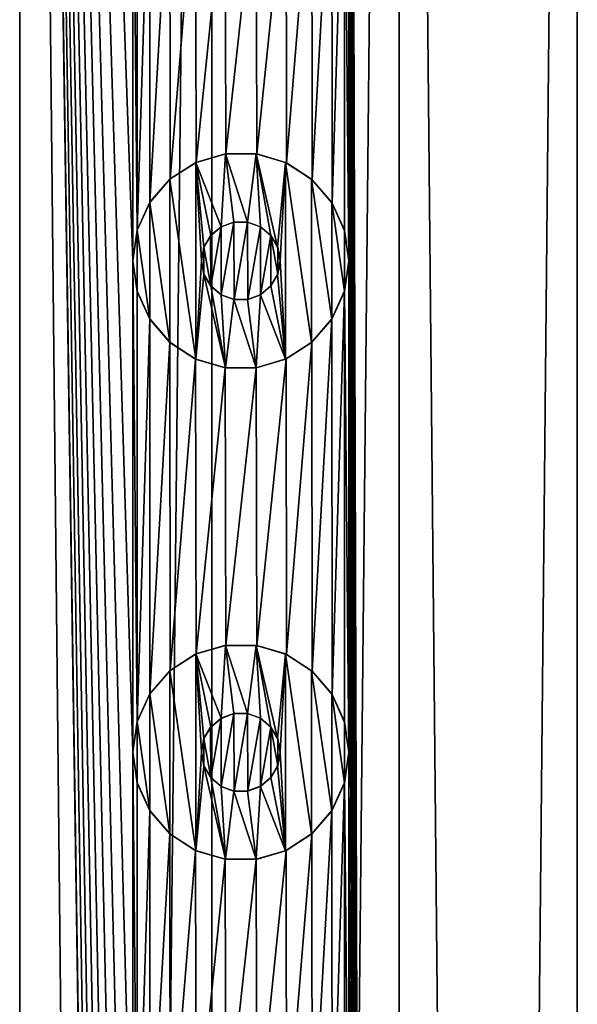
# Model space of a CAD drawing. Header units: millimetres. Extents: x -147 to 148, y -145 to 204.
# Tile 560 of 571: x -85 to -79.33, y 163.94 to 173.95. Entities that reach past the tile are written whole.
import ezdxf

# ---------------------------------------------------------------- set-up
doc = ezdxf.new("R2010")
doc.units = ezdxf.units.MM
doc.header["$LTSCALE"] = 26.699852
for name, color, linetype in [('1556', 7, 'CONTINUOUS'), ('1557', 7, 'CONTINUOUS'), ('1581', 7, 'CONTINUOUS'), ('1582', 7, 'CONTINUOUS'), ('1583', 7, 'CONTINUOUS'), ('1584', 7, 'CONTINUOUS'), ('1585', 7, 'CONTINUOUS'), ('1586', 7, 'CONTINUOUS'), ('1587', 7, 'CONTINUOUS'), ('1588', 7, 'CONTINUOUS'), ('1589', 7, 'CONTINUOUS'), ('1590', 7, 'CONTINUOUS')]:
    doc.layers.add(name, color=color, linetype=linetype)

msp = doc.modelspace()

# ---------------------------------------------------------------- linework, layer by layer
at = {"layer": '1556', "color": 7, "linetype": 'CONTINUOUS', "true_color": 0xd8d8d8}
for points in [[(-85, 203.7, 113.4), (-86.15, 191.5, 113.347), (-85, 17.3, 113.4), (-85, 203.7, 113.4)], [(-83.85, 171.5, 113.347), (-83.85, 176.5, 113.347), (-85, 203.7, 113.4), (-83.85, 171.5, 113.347)], [(-83.85, 166.5, 113.347), (-83.85, 171.5, 113.347), (-85, 203.7, 113.4), (-83.85, 166.5, 113.347)], [(-83.85, 161.5, 113.347), (-83.85, 166.5, 113.347), (-85, 203.7, 113.4), (-83.85, 161.5, 113.347)], [(-83.85, 156.5, 113.347), (-83.85, 161.5, 113.347), (-85, 203.7, 113.4), (-83.85, 156.5, 113.347)], [(-83.85, 151.5, 113.347), (-83.85, 156.5, 113.347), (-85, 203.7, 113.4), (-83.85, 151.5, 113.347)], [(-83.85, 146.5, 113.347), (-83.85, 151.5, 113.347), (-85, 203.7, 113.4), (-83.85, 146.5, 113.347)], [(-83.85, 141.5, 113.347), (-83.85, 146.5, 113.347), (-85, 203.7, 113.4), (-83.85, 141.5, 113.347)], [(-83.85, 136.5, 113.347), (-83.85, 141.5, 113.347), (-85, 203.7, 113.4), (-83.85, 136.5, 113.347)], [(-83.85, 131.5, 113.347), (-83.85, 136.5, 113.347), (-85, 203.7, 113.4), (-83.85, 131.5, 113.347)], [(-83.85, 126.5, 113.347), (-83.85, 131.5, 113.347), (-85, 203.7, 113.4), (-83.85, 126.5, 113.347)], [(-83.85, 126.5, 113.347), (-85, 203.7, 113.4), (-83.045, 17.3, 113.246), (-83.85, 126.5, 113.347)], [(-83.045, 17.3, 113.246), (-85, 203.7, 113.4), (-85, 17.3, 113.4), (-83.045, 17.3, 113.246)], [(-81.137, 203.7, 112.788), (-81.65, 191.5, 112.943), (-81.137, 17.3, 112.788), (-81.137, 203.7, 112.788)], [(-79.325, 203.7, 112.038), (-81.137, 203.7, 112.788), (-79.325, 17.3, 112.038), (-79.325, 203.7, 112.038)], [(-79.325, 17.3, 112.038), (-81.137, 203.7, 112.788), (-81.137, 17.3, 112.788), (-79.325, 17.3, 112.038)], [(-78.85, 126.5, 111.782), (-79.325, 203.7, 112.038), (-79.325, 17.3, 112.038), (-78.85, 126.5, 111.782)], [(-81.65, 191.5, 112.943), (-81.65, 186.5, 112.943), (-81.137, 17.3, 112.788), (-81.65, 191.5, 112.943)], [(-81.65, 186.5, 112.943), (-81.65, 181.5, 112.943), (-81.137, 17.3, 112.788), (-81.65, 186.5, 112.943)], [(-81.65, 181.5, 112.943), (-81.65, 176.5, 112.943), (-81.137, 17.3, 112.788), (-81.65, 181.5, 112.943)], [(-83.806, 176.192, 113.343), (-83.85, 176.5, 113.347), (-83.805, 171.81, 113.343), (-83.806, 176.192, 113.343)], [(-83.85, 176.5, 113.347), (-83.85, 171.5, 113.347), (-83.805, 171.81, 113.343), (-83.85, 176.5, 113.347)], [(-81.65, 176.5, 112.943), (-81.694, 176.193, 112.955), (-81.65, 171.5, 112.943), (-81.65, 176.5, 112.943)], [(-81.65, 176.5, 112.943), (-81.65, 171.5, 112.943), (-81.137, 17.3, 112.788), (-81.65, 176.5, 112.943)], [(-83.677, 175.909, 113.33), (-83.806, 176.192, 113.343), (-83.805, 171.81, 113.343), (-83.677, 175.909, 113.33)], [(-81.694, 176.193, 112.955), (-81.823, 175.909, 112.99), (-81.82, 172.087, 112.989), (-81.694, 176.193, 112.955)], [(-81.693, 171.805, 112.955), (-81.694, 176.193, 112.955), (-81.82, 172.087, 112.989), (-81.693, 171.805, 112.955)], [(-81.65, 171.5, 112.943), (-81.694, 176.193, 112.955), (-81.693, 171.805, 112.955), (-81.65, 171.5, 112.943)], [(-83.674, 172.096, 113.329), (-83.677, 175.909, 113.33), (-83.805, 171.81, 113.343), (-83.674, 172.096, 113.329)], [(-83.473, 175.672, 113.306), (-83.677, 175.909, 113.33), (-83.674, 172.096, 113.329), (-83.473, 175.672, 113.306)], [(-81.823, 175.909, 112.99), (-82.026, 175.672, 113.041), (-82.022, 172.324, 113.04), (-81.823, 175.909, 112.99)], [(-81.82, 172.087, 112.989), (-81.823, 175.909, 112.99), (-82.022, 172.324, 113.04), (-81.82, 172.087, 112.989)], [(-83.469, 172.333, 113.306), (-83.473, 175.672, 113.306), (-83.674, 172.096, 113.329), (-83.469, 172.333, 113.306)], [(-83.21, 175.501, 113.271), (-83.473, 175.672, 113.306), (-83.469, 172.333, 113.306), (-83.21, 175.501, 113.271)], [(-82.026, 175.672, 113.041), (-82.289, 175.502, 113.103), (-82.284, 172.496, 113.101), (-82.026, 175.672, 113.041)], [(-82.022, 172.324, 113.04), (-82.026, 175.672, 113.041), (-82.284, 172.496, 113.101), (-82.022, 172.324, 113.04)], [(-83.205, 172.501, 113.27), (-83.21, 175.501, 113.271), (-83.469, 172.333, 113.306), (-83.205, 172.501, 113.27)], [(-82.91, 175.412, 113.224), (-83.21, 175.501, 113.271), (-83.205, 172.501, 113.27), (-82.91, 175.412, 113.224)], [(-82.289, 175.502, 113.103), (-82.593, 175.411, 113.166), (-82.585, 172.588, 113.165), (-82.289, 175.502, 113.103)], [(-82.284, 172.496, 113.101), (-82.289, 175.502, 113.103), (-82.585, 172.588, 113.165), (-82.284, 172.496, 113.101)], [(-82.903, 172.589, 113.223), (-82.91, 175.412, 113.224), (-83.205, 172.501, 113.27), (-82.903, 172.589, 113.223)], [(-82.593, 175.411, 113.166), (-82.91, 175.412, 113.224), (-82.903, 172.589, 113.223), (-82.593, 175.411, 113.166)], [(-82.585, 172.588, 113.165), (-82.593, 175.411, 113.166), (-82.903, 172.589, 113.223), (-82.585, 172.588, 113.165)], [(-83.806, 171.192, 113.343), (-83.85, 171.5, 113.347), (-83.805, 166.81, 113.343), (-83.806, 171.192, 113.343)], [(-83.85, 171.5, 113.347), (-83.85, 166.5, 113.347), (-83.805, 166.81, 113.343), (-83.85, 171.5, 113.347)], [(-81.65, 171.5, 112.943), (-81.694, 171.193, 112.955), (-81.65, 166.5, 112.943), (-81.65, 171.5, 112.943)], [(-81.65, 171.5, 112.943), (-81.65, 166.5, 112.943), (-81.137, 17.3, 112.788), (-81.65, 171.5, 112.943)], [(-83.677, 170.909, 113.33), (-83.806, 171.192, 113.343), (-83.805, 166.81, 113.343), (-83.677, 170.909, 113.33)], [(-81.694, 171.193, 112.955), (-81.823, 170.909, 112.99), (-81.82, 167.087, 112.989), (-81.694, 171.193, 112.955)], [(-81.693, 166.805, 112.955), (-81.694, 171.193, 112.955), (-81.82, 167.087, 112.989), (-81.693, 166.805, 112.955)], [(-81.65, 166.5, 112.943), (-81.694, 171.193, 112.955), (-81.693, 166.805, 112.955), (-81.65, 166.5, 112.943)], [(-83.674, 167.096, 113.329), (-83.677, 170.909, 113.33), (-83.805, 166.81, 113.343), (-83.674, 167.096, 113.329)], [(-83.473, 170.672, 113.306), (-83.677, 170.909, 113.33), (-83.674, 167.096, 113.329), (-83.473, 170.672, 113.306)], [(-81.823, 170.909, 112.99), (-82.026, 170.672, 113.041), (-82.022, 167.324, 113.04), (-81.823, 170.909, 112.99)], [(-81.82, 167.087, 112.989), (-81.823, 170.909, 112.99), (-82.022, 167.324, 113.04), (-81.82, 167.087, 112.989)], [(-83.469, 167.333, 113.306), (-83.473, 170.672, 113.306), (-83.674, 167.096, 113.329), (-83.469, 167.333, 113.306)], [(-83.21, 170.501, 113.271), (-83.473, 170.672, 113.306), (-83.469, 167.333, 113.306), (-83.21, 170.501, 113.271)], [(-82.026, 170.672, 113.041), (-82.289, 170.502, 113.103), (-82.284, 167.496, 113.101), (-82.026, 170.672, 113.041)], [(-82.022, 167.324, 113.04), (-82.026, 170.672, 113.041), (-82.284, 167.496, 113.101), (-82.022, 167.324, 113.04)], [(-83.205, 167.501, 113.27), (-83.21, 170.501, 113.271), (-83.469, 167.333, 113.306), (-83.205, 167.501, 113.27)], [(-82.91, 170.412, 113.224), (-83.21, 170.501, 113.271), (-83.205, 167.501, 113.27), (-82.91, 170.412, 113.224)], [(-82.289, 170.502, 113.103), (-82.593, 170.411, 113.166), (-82.585, 167.588, 113.165), (-82.289, 170.502, 113.103)], [(-82.284, 167.496, 113.101), (-82.289, 170.502, 113.103), (-82.585, 167.588, 113.165), (-82.284, 167.496, 113.101)], [(-82.903, 167.589, 113.223), (-82.91, 170.412, 113.224), (-83.205, 167.501, 113.27), (-82.903, 167.589, 113.223)], [(-82.593, 170.411, 113.166), (-82.91, 170.412, 113.224), (-82.903, 167.589, 113.223), (-82.593, 170.411, 113.166)], [(-82.585, 167.588, 113.165), (-82.593, 170.411, 113.166), (-82.903, 167.589, 113.223), (-82.585, 167.588, 113.165)], [(-83.806, 166.192, 113.343), (-83.85, 166.5, 113.347), (-83.805, 161.81, 113.343), (-83.806, 166.192, 113.343)], [(-83.85, 166.5, 113.347), (-83.85, 161.5, 113.347), (-83.805, 161.81, 113.343), (-83.85, 166.5, 113.347)], [(-81.65, 166.5, 112.943), (-81.694, 166.193, 112.955), (-81.65, 161.5, 112.943), (-81.65, 166.5, 112.943)], [(-81.65, 166.5, 112.943), (-81.65, 161.5, 112.943), (-81.137, 17.3, 112.788), (-81.65, 166.5, 112.943)], [(-83.677, 165.909, 113.33), (-83.806, 166.192, 113.343), (-83.805, 161.81, 113.343), (-83.677, 165.909, 113.33)], [(-81.694, 166.193, 112.955), (-81.823, 165.909, 112.99), (-81.82, 162.087, 112.989), (-81.694, 166.193, 112.955)], [(-81.693, 161.805, 112.955), (-81.694, 166.193, 112.955), (-81.82, 162.087, 112.989), (-81.693, 161.805, 112.955)], [(-81.65, 161.5, 112.943), (-81.694, 166.193, 112.955), (-81.693, 161.805, 112.955), (-81.65, 161.5, 112.943)], [(-83.674, 162.096, 113.329), (-83.677, 165.909, 113.33), (-83.805, 161.81, 113.343), (-83.674, 162.096, 113.329)], [(-83.473, 165.672, 113.306), (-83.677, 165.909, 113.33), (-83.674, 162.096, 113.329), (-83.473, 165.672, 113.306)], [(-81.823, 165.909, 112.99), (-82.026, 165.672, 113.041), (-82.022, 162.324, 113.04), (-81.823, 165.909, 112.99)], [(-81.82, 162.087, 112.989), (-81.823, 165.909, 112.99), (-82.022, 162.324, 113.04), (-81.82, 162.087, 112.989)], [(-83.469, 162.333, 113.306), (-83.473, 165.672, 113.306), (-83.674, 162.096, 113.329), (-83.469, 162.333, 113.306)], [(-83.21, 165.501, 113.271), (-83.473, 165.672, 113.306), (-83.469, 162.333, 113.306), (-83.21, 165.501, 113.271)], [(-82.026, 165.672, 113.041), (-82.289, 165.502, 113.103), (-82.284, 162.496, 113.101), (-82.026, 165.672, 113.041)], [(-82.022, 162.324, 113.04), (-82.026, 165.672, 113.041), (-82.284, 162.496, 113.101), (-82.022, 162.324, 113.04)], [(-83.205, 162.501, 113.27), (-83.21, 165.501, 113.271), (-83.469, 162.333, 113.306), (-83.205, 162.501, 113.27)], [(-82.91, 165.412, 113.224), (-83.21, 165.501, 113.271), (-83.205, 162.501, 113.27), (-82.91, 165.412, 113.224)], [(-82.289, 165.502, 113.103), (-82.593, 165.411, 113.166), (-82.585, 162.588, 113.165), (-82.289, 165.502, 113.103)], [(-82.284, 162.496, 113.101), (-82.289, 165.502, 113.103), (-82.585, 162.588, 113.165), (-82.284, 162.496, 113.101)], [(-82.903, 162.589, 113.223), (-82.91, 165.412, 113.224), (-83.205, 162.501, 113.27), (-82.903, 162.589, 113.223)], [(-82.593, 165.411, 113.166), (-82.91, 165.412, 113.224), (-82.903, 162.589, 113.223), (-82.593, 165.411, 113.166)], [(-82.585, 162.588, 113.165), (-82.593, 165.411, 113.166), (-82.903, 162.589, 113.223), (-82.585, 162.588, 113.165)]]:
    msp.add_3dface(points, dxfattribs=at)
at = {"layer": '1557', "color": 7, "linetype": 'CONTINUOUS', "true_color": 0xd8d8d8}
for points in [[(-86.955, 203.7, 88.554), (-85, 203.7, 88.4), (-86.955, 17.3, 88.554), (-86.955, 203.7, 88.554)], [(-86.955, 17.3, 88.554), (-85, 203.7, 88.4), (-85, 17.3, 88.4), (-86.955, 17.3, 88.554)], [(-85, 203.7, 88.4), (-83.045, 203.7, 88.554), (-85, 17.3, 88.4), (-85, 203.7, 88.4)], [(-85, 17.3, 88.4), (-83.045, 203.7, 88.554), (-83.045, 17.3, 88.554), (-85, 17.3, 88.4)], [(-83.045, 203.7, 88.554), (-81.137, 203.7, 89.012), (-83.045, 17.3, 88.554), (-83.045, 203.7, 88.554)], [(-83.045, 17.3, 88.554), (-81.137, 203.7, 89.012), (-81.137, 17.3, 89.012), (-83.045, 17.3, 88.554)], [(-81.137, 203.7, 89.012), (-79.325, 203.7, 89.762), (-81.137, 17.3, 89.012), (-81.137, 203.7, 89.012)], [(-81.137, 17.3, 89.012), (-79.325, 203.7, 89.762), (-79.325, 17.3, 89.762), (-81.137, 17.3, 89.012)], [(-82.821, 171.894, 113.209), (-82.951, 171.845, 113.231), (-82.95, 171.154, 113.231), (-82.821, 171.894, 113.209)], [(-82.818, 171.106, 113.208), (-82.821, 171.894, 113.209), (-82.95, 171.154, 113.231), (-82.818, 171.106, 113.208)], [(-82.681, 171.894, 113.183), (-82.821, 171.894, 113.209), (-82.818, 171.106, 113.208), (-82.681, 171.894, 113.183)], [(-82.678, 171.107, 113.183), (-82.681, 171.894, 113.183), (-82.818, 171.106, 113.208), (-82.678, 171.107, 113.183)], [(-82.55, 171.846, 113.157), (-82.681, 171.894, 113.183), (-82.678, 171.107, 113.183), (-82.55, 171.846, 113.157)], [(-82.951, 171.845, 113.231), (-83.057, 171.756, 113.248), (-83.056, 171.243, 113.248), (-82.951, 171.845, 113.231)], [(-82.95, 171.154, 113.231), (-82.951, 171.845, 113.231), (-83.056, 171.243, 113.248), (-82.95, 171.154, 113.231)], [(-82.548, 171.155, 113.157), (-82.55, 171.846, 113.157), (-82.678, 171.107, 113.183), (-82.548, 171.155, 113.157)], [(-82.443, 171.756, 113.136), (-82.55, 171.846, 113.157), (-82.548, 171.155, 113.157), (-82.443, 171.756, 113.136)], [(-83.057, 171.756, 113.248), (-83.126, 171.637, 113.259), (-83.056, 171.243, 113.248), (-83.057, 171.756, 113.248)], [(-82.443, 171.244, 113.136), (-82.443, 171.756, 113.136), (-82.548, 171.155, 113.157), (-82.443, 171.244, 113.136)], [(-82.374, 171.637, 113.121), (-82.443, 171.756, 113.136), (-82.374, 171.363, 113.121), (-82.374, 171.637, 113.121)], [(-82.374, 171.363, 113.121), (-82.443, 171.756, 113.136), (-82.443, 171.244, 113.136), (-82.374, 171.363, 113.121)], [(-83.126, 171.637, 113.259), (-83.15, 171.5, 113.262), (-83.126, 171.363, 113.259), (-83.126, 171.637, 113.259)], [(-83.056, 171.243, 113.248), (-83.126, 171.637, 113.259), (-83.126, 171.363, 113.259), (-83.056, 171.243, 113.248)], [(-82.35, 171.5, 113.116), (-82.374, 171.637, 113.121), (-82.374, 171.363, 113.121), (-82.35, 171.5, 113.116)], [(-82.821, 166.894, 113.209), (-82.951, 166.845, 113.231), (-82.95, 166.154, 113.231), (-82.821, 166.894, 113.209)], [(-82.818, 166.106, 113.208), (-82.821, 166.894, 113.209), (-82.95, 166.154, 113.231), (-82.818, 166.106, 113.208)], [(-82.681, 166.894, 113.183), (-82.821, 166.894, 113.209), (-82.818, 166.106, 113.208), (-82.681, 166.894, 113.183)], [(-82.678, 166.107, 113.183), (-82.681, 166.894, 113.183), (-82.818, 166.106, 113.208), (-82.678, 166.107, 113.183)], [(-82.55, 166.846, 113.157), (-82.681, 166.894, 113.183), (-82.678, 166.107, 113.183), (-82.55, 166.846, 113.157)], [(-82.951, 166.845, 113.231), (-83.057, 166.756, 113.248), (-83.056, 166.243, 113.248), (-82.951, 166.845, 113.231)], [(-82.95, 166.154, 113.231), (-82.951, 166.845, 113.231), (-83.056, 166.243, 113.248), (-82.95, 166.154, 113.231)], [(-82.548, 166.155, 113.157), (-82.55, 166.846, 113.157), (-82.678, 166.107, 113.183), (-82.548, 166.155, 113.157)], [(-82.443, 166.756, 113.136), (-82.55, 166.846, 113.157), (-82.548, 166.155, 113.157), (-82.443, 166.756, 113.136)], [(-83.057, 166.756, 113.248), (-83.126, 166.637, 113.259), (-83.056, 166.243, 113.248), (-83.057, 166.756, 113.248)], [(-82.443, 166.244, 113.136), (-82.443, 166.756, 113.136), (-82.548, 166.155, 113.157), (-82.443, 166.244, 113.136)], [(-82.374, 166.637, 113.121), (-82.443, 166.756, 113.136), (-82.374, 166.363, 113.121), (-82.374, 166.637, 113.121)], [(-82.374, 166.363, 113.121), (-82.443, 166.756, 113.136), (-82.443, 166.244, 113.136), (-82.374, 166.363, 113.121)], [(-83.126, 166.637, 113.259), (-83.15, 166.5, 113.262), (-83.126, 166.363, 113.259), (-83.126, 166.637, 113.259)], [(-83.056, 166.243, 113.248), (-83.126, 166.637, 113.259), (-83.126, 166.363, 113.259), (-83.056, 166.243, 113.248)], [(-82.35, 166.5, 113.116), (-82.374, 166.637, 113.121), (-82.374, 166.363, 113.121), (-82.35, 166.5, 113.116)]]:
    msp.add_3dface(points, dxfattribs=at)
at = {"layer": '1581', "color": 7, "linetype": 'CONTINUOUS', "true_color": 0xd8d8d8}
for points in [[(-82.906, 172.588, 114.4), (-83.206, 172.501, 114.4), (-82.95, 171.846, 114.4), (-82.906, 172.588, 114.4)], [(-82.819, 171.894, 114.4), (-82.906, 172.588, 114.4), (-82.95, 171.846, 114.4), (-82.819, 171.894, 114.4)], [(-82.594, 172.588, 114.4), (-82.906, 172.588, 114.4), (-82.681, 171.894, 114.4), (-82.594, 172.588, 114.4)], [(-82.681, 171.894, 114.4), (-82.906, 172.588, 114.4), (-82.819, 171.894, 114.4), (-82.681, 171.894, 114.4)], [(-82.55, 171.846, 114.4), (-82.594, 172.588, 114.4), (-82.681, 171.894, 114.4), (-82.55, 171.846, 114.4)], [(-82.294, 172.501, 114.4), (-82.594, 172.588, 114.4), (-82.375, 171.639, 114.4), (-82.294, 172.501, 114.4)], [(-82.375, 171.639, 114.4), (-82.594, 172.588, 114.4), (-82.444, 171.756, 114.4), (-82.375, 171.639, 114.4)], [(-82.444, 171.756, 114.4), (-82.594, 172.588, 114.4), (-82.55, 171.846, 114.4), (-82.444, 171.756, 114.4)], [(-83.206, 172.501, 114.4), (-83.471, 172.33, 114.4), (-83.206, 170.499, 114.4), (-83.206, 172.501, 114.4)], [(-83.206, 172.501, 114.4), (-83.206, 170.499, 114.4), (-83.15, 171.5, 114.4), (-83.206, 172.501, 114.4)], [(-83.206, 172.501, 114.4), (-83.15, 171.5, 114.4), (-83.125, 171.639, 114.4), (-83.206, 172.501, 114.4)], [(-82.95, 171.846, 114.4), (-83.206, 172.501, 114.4), (-83.056, 171.756, 114.4), (-82.95, 171.846, 114.4)], [(-83.056, 171.756, 114.4), (-83.206, 172.501, 114.4), (-83.125, 171.639, 114.4), (-83.056, 171.756, 114.4)], [(-82.35, 171.5, 114.4), (-82.294, 172.501, 114.4), (-82.375, 171.639, 114.4), (-82.35, 171.5, 114.4)], [(-82.294, 170.499, 114.4), (-82.294, 172.501, 114.4), (-82.35, 171.5, 114.4), (-82.294, 170.499, 114.4)], [(-82.029, 172.33, 114.4), (-82.294, 172.501, 114.4), (-82.029, 170.67, 114.4), (-82.029, 172.33, 114.4)], [(-82.029, 170.67, 114.4), (-82.294, 172.501, 114.4), (-82.294, 170.499, 114.4), (-82.029, 170.67, 114.4)], [(-83.471, 172.33, 114.4), (-83.675, 172.094, 114.4), (-83.471, 170.67, 114.4), (-83.471, 172.33, 114.4)], [(-83.206, 170.499, 114.4), (-83.471, 172.33, 114.4), (-83.471, 170.67, 114.4), (-83.206, 170.499, 114.4)], [(-81.825, 172.094, 114.4), (-82.029, 172.33, 114.4), (-81.825, 170.906, 114.4), (-81.825, 172.094, 114.4)], [(-81.825, 170.906, 114.4), (-82.029, 172.33, 114.4), (-82.029, 170.67, 114.4), (-81.825, 170.906, 114.4)], [(-83.675, 172.094, 114.4), (-83.804, 171.813, 114.4), (-83.675, 170.906, 114.4), (-83.675, 172.094, 114.4)], [(-83.471, 170.67, 114.4), (-83.675, 172.094, 114.4), (-83.675, 170.906, 114.4), (-83.471, 170.67, 114.4)], [(-81.696, 171.813, 114.4), (-81.825, 172.094, 114.4), (-81.696, 171.187, 114.4), (-81.696, 171.813, 114.4)], [(-81.696, 171.187, 114.4), (-81.825, 172.094, 114.4), (-81.825, 170.906, 114.4), (-81.696, 171.187, 114.4)], [(-83.804, 171.813, 114.4), (-83.85, 171.5, 114.4), (-83.804, 171.187, 114.4), (-83.804, 171.813, 114.4)], [(-83.675, 170.906, 114.4), (-83.804, 171.813, 114.4), (-83.804, 171.187, 114.4), (-83.675, 170.906, 114.4)], [(-81.65, 171.5, 114.4), (-81.696, 171.813, 114.4), (-81.696, 171.187, 114.4), (-81.65, 171.5, 114.4)], [(-83.15, 171.5, 114.4), (-83.206, 170.499, 114.4), (-83.125, 171.361, 114.4), (-83.15, 171.5, 114.4)], [(-82.375, 171.361, 114.4), (-82.294, 170.499, 114.4), (-82.35, 171.5, 114.4), (-82.375, 171.361, 114.4)], [(-83.206, 170.499, 114.4), (-82.906, 170.412, 114.4), (-83.125, 171.361, 114.4), (-83.206, 170.499, 114.4)], [(-83.125, 171.361, 114.4), (-82.906, 170.412, 114.4), (-83.056, 171.244, 114.4), (-83.125, 171.361, 114.4)], [(-82.444, 171.244, 114.4), (-82.294, 170.499, 114.4), (-82.375, 171.361, 114.4), (-82.444, 171.244, 114.4)], [(-83.056, 171.244, 114.4), (-82.906, 170.412, 114.4), (-82.95, 171.154, 114.4), (-83.056, 171.244, 114.4)], [(-82.55, 171.154, 114.4), (-82.294, 170.499, 114.4), (-82.444, 171.244, 114.4), (-82.55, 171.154, 114.4)], [(-82.95, 171.154, 114.4), (-82.906, 170.412, 114.4), (-82.819, 171.106, 114.4), (-82.95, 171.154, 114.4)], [(-82.906, 170.412, 114.4), (-82.594, 170.412, 114.4), (-82.819, 171.106, 114.4), (-82.906, 170.412, 114.4)], [(-82.819, 171.106, 114.4), (-82.594, 170.412, 114.4), (-82.681, 171.106, 114.4), (-82.819, 171.106, 114.4)], [(-82.681, 171.106, 114.4), (-82.594, 170.412, 114.4), (-82.55, 171.154, 114.4), (-82.681, 171.106, 114.4)], [(-82.594, 170.412, 114.4), (-82.294, 170.499, 114.4), (-82.55, 171.154, 114.4), (-82.594, 170.412, 114.4)]]:
    msp.add_3dface(points, dxfattribs=at)
at = {"layer": '1582', "color": 7, "linetype": 'CONTINUOUS', "true_color": 0xd8d8d8}
for points in [[(-83.85, 171.5, 113.347), (-83.806, 171.192, 113.343), (-83.85, 171.5, 114.4), (-83.85, 171.5, 113.347)], [(-83.85, 171.5, 114.4), (-83.806, 171.192, 113.343), (-83.804, 171.187, 114.4), (-83.85, 171.5, 114.4)], [(-81.694, 171.193, 112.955), (-81.65, 171.5, 112.943), (-81.696, 171.187, 114.4), (-81.694, 171.193, 112.955)], [(-81.65, 171.5, 112.943), (-81.65, 171.5, 114.4), (-81.696, 171.187, 114.4), (-81.65, 171.5, 112.943)], [(-83.806, 171.192, 113.343), (-83.677, 170.909, 113.33), (-83.804, 171.187, 114.4), (-83.806, 171.192, 113.343)], [(-83.677, 170.909, 113.33), (-83.675, 170.906, 114.4), (-83.804, 171.187, 114.4), (-83.677, 170.909, 113.33)], [(-81.823, 170.909, 112.99), (-81.696, 171.187, 114.4), (-81.825, 170.906, 114.4), (-81.823, 170.909, 112.99)], [(-81.823, 170.909, 112.99), (-81.694, 171.193, 112.955), (-81.696, 171.187, 114.4), (-81.823, 170.909, 112.99)], [(-83.677, 170.909, 113.33), (-83.473, 170.672, 113.306), (-83.675, 170.906, 114.4), (-83.677, 170.909, 113.33)], [(-83.473, 170.672, 113.306), (-83.471, 170.67, 114.4), (-83.675, 170.906, 114.4), (-83.473, 170.672, 113.306)], [(-82.026, 170.672, 113.041), (-81.825, 170.906, 114.4), (-82.029, 170.67, 114.4), (-82.026, 170.672, 113.041)], [(-82.026, 170.672, 113.041), (-81.823, 170.909, 112.99), (-81.825, 170.906, 114.4), (-82.026, 170.672, 113.041)], [(-83.473, 170.672, 113.306), (-83.21, 170.501, 113.271), (-83.471, 170.67, 114.4), (-83.473, 170.672, 113.306)], [(-83.21, 170.501, 113.271), (-83.206, 170.499, 114.4), (-83.471, 170.67, 114.4), (-83.21, 170.501, 113.271)], [(-82.289, 170.502, 113.103), (-82.029, 170.67, 114.4), (-82.294, 170.499, 114.4), (-82.289, 170.502, 113.103)], [(-82.289, 170.502, 113.103), (-82.026, 170.672, 113.041), (-82.029, 170.67, 114.4), (-82.289, 170.502, 113.103)], [(-83.21, 170.501, 113.271), (-82.91, 170.412, 113.224), (-83.206, 170.499, 114.4), (-83.21, 170.501, 113.271)], [(-82.91, 170.412, 113.224), (-82.906, 170.412, 114.4), (-83.206, 170.499, 114.4), (-82.91, 170.412, 113.224)], [(-82.593, 170.411, 113.166), (-82.294, 170.499, 114.4), (-82.594, 170.412, 114.4), (-82.593, 170.411, 113.166)], [(-82.593, 170.411, 113.166), (-82.289, 170.502, 113.103), (-82.294, 170.499, 114.4), (-82.593, 170.411, 113.166)], [(-82.91, 170.412, 113.224), (-82.593, 170.411, 113.166), (-82.906, 170.412, 114.4), (-82.91, 170.412, 113.224)], [(-82.593, 170.411, 113.166), (-82.594, 170.412, 114.4), (-82.906, 170.412, 114.4), (-82.593, 170.411, 113.166)]]:
    msp.add_3dface(points, dxfattribs=at)
at = {"layer": '1583', "color": 7, "linetype": 'CONTINUOUS', "true_color": 0xd8d8d8}
for points in [[(-83.205, 172.501, 113.27), (-83.206, 172.501, 114.4), (-82.906, 172.588, 114.4), (-83.205, 172.501, 113.27)], [(-82.903, 172.589, 113.223), (-83.205, 172.501, 113.27), (-82.906, 172.588, 114.4), (-82.903, 172.589, 113.223)], [(-82.903, 172.589, 113.223), (-82.906, 172.588, 114.4), (-82.594, 172.588, 114.4), (-82.903, 172.589, 113.223)], [(-82.585, 172.588, 113.165), (-82.903, 172.589, 113.223), (-82.594, 172.588, 114.4), (-82.585, 172.588, 113.165)], [(-82.585, 172.588, 113.165), (-82.594, 172.588, 114.4), (-82.294, 172.501, 114.4), (-82.585, 172.588, 113.165)], [(-82.284, 172.496, 113.101), (-82.585, 172.588, 113.165), (-82.294, 172.501, 114.4), (-82.284, 172.496, 113.101)], [(-83.469, 172.333, 113.306), (-83.471, 172.33, 114.4), (-83.206, 172.501, 114.4), (-83.469, 172.333, 113.306)], [(-83.205, 172.501, 113.27), (-83.469, 172.333, 113.306), (-83.206, 172.501, 114.4), (-83.205, 172.501, 113.27)], [(-82.284, 172.496, 113.101), (-82.294, 172.501, 114.4), (-82.029, 172.33, 114.4), (-82.284, 172.496, 113.101)], [(-82.022, 172.324, 113.04), (-82.284, 172.496, 113.101), (-82.029, 172.33, 114.4), (-82.022, 172.324, 113.04)], [(-83.674, 172.096, 113.329), (-83.675, 172.094, 114.4), (-83.471, 172.33, 114.4), (-83.674, 172.096, 113.329)], [(-83.469, 172.333, 113.306), (-83.674, 172.096, 113.329), (-83.471, 172.33, 114.4), (-83.469, 172.333, 113.306)], [(-82.022, 172.324, 113.04), (-82.029, 172.33, 114.4), (-81.825, 172.094, 114.4), (-82.022, 172.324, 113.04)], [(-81.82, 172.087, 112.989), (-82.022, 172.324, 113.04), (-81.825, 172.094, 114.4), (-81.82, 172.087, 112.989)], [(-83.674, 172.096, 113.329), (-83.805, 171.81, 113.343), (-83.675, 172.094, 114.4), (-83.674, 172.096, 113.329)], [(-83.805, 171.81, 113.343), (-83.804, 171.813, 114.4), (-83.675, 172.094, 114.4), (-83.805, 171.81, 113.343)], [(-81.82, 172.087, 112.989), (-81.825, 172.094, 114.4), (-81.696, 171.813, 114.4), (-81.82, 172.087, 112.989)], [(-81.693, 171.805, 112.955), (-81.82, 172.087, 112.989), (-81.696, 171.813, 114.4), (-81.693, 171.805, 112.955)], [(-83.805, 171.81, 113.343), (-83.85, 171.5, 113.347), (-83.804, 171.813, 114.4), (-83.805, 171.81, 113.343)], [(-83.85, 171.5, 113.347), (-83.85, 171.5, 114.4), (-83.804, 171.813, 114.4), (-83.85, 171.5, 113.347)], [(-81.693, 171.805, 112.955), (-81.696, 171.813, 114.4), (-81.65, 171.5, 114.4), (-81.693, 171.805, 112.955)], [(-81.65, 171.5, 112.943), (-81.693, 171.805, 112.955), (-81.65, 171.5, 114.4), (-81.65, 171.5, 112.943)]]:
    msp.add_3dface(points, dxfattribs=at)
at = {"layer": '1584', "color": 7, "linetype": 'CONTINUOUS', "true_color": 0xd8d8d8}
for points in [[(-82.951, 171.845, 113.231), (-82.821, 171.894, 113.209), (-82.95, 171.846, 114.4), (-82.951, 171.845, 113.231)], [(-82.821, 171.894, 113.209), (-82.819, 171.894, 114.4), (-82.95, 171.846, 114.4), (-82.821, 171.894, 113.209)], [(-82.821, 171.894, 113.209), (-82.681, 171.894, 113.183), (-82.819, 171.894, 114.4), (-82.821, 171.894, 113.209)], [(-82.681, 171.894, 113.183), (-82.681, 171.894, 114.4), (-82.819, 171.894, 114.4), (-82.681, 171.894, 113.183)], [(-82.681, 171.894, 113.183), (-82.55, 171.846, 113.157), (-82.681, 171.894, 114.4), (-82.681, 171.894, 113.183)], [(-82.55, 171.846, 113.157), (-82.55, 171.846, 114.4), (-82.681, 171.894, 114.4), (-82.55, 171.846, 113.157)], [(-83.057, 171.756, 113.248), (-82.951, 171.845, 113.231), (-83.056, 171.756, 114.4), (-83.057, 171.756, 113.248)], [(-82.951, 171.845, 113.231), (-82.95, 171.846, 114.4), (-83.056, 171.756, 114.4), (-82.951, 171.845, 113.231)], [(-82.55, 171.846, 113.157), (-82.443, 171.756, 113.136), (-82.444, 171.756, 114.4), (-82.55, 171.846, 113.157)], [(-82.55, 171.846, 113.157), (-82.444, 171.756, 114.4), (-82.55, 171.846, 114.4), (-82.55, 171.846, 113.157)], [(-83.126, 171.637, 113.259), (-83.057, 171.756, 113.248), (-83.125, 171.639, 114.4), (-83.126, 171.637, 113.259)], [(-83.057, 171.756, 113.248), (-83.056, 171.756, 114.4), (-83.125, 171.639, 114.4), (-83.057, 171.756, 113.248)], [(-82.443, 171.756, 113.136), (-82.375, 171.639, 114.4), (-82.444, 171.756, 114.4), (-82.443, 171.756, 113.136)], [(-82.443, 171.756, 113.136), (-82.374, 171.637, 113.121), (-82.375, 171.639, 114.4), (-82.443, 171.756, 113.136)], [(-83.15, 171.5, 114.4), (-83.126, 171.637, 113.259), (-83.125, 171.639, 114.4), (-83.15, 171.5, 114.4)], [(-83.15, 171.5, 113.262), (-83.126, 171.637, 113.259), (-83.15, 171.5, 114.4), (-83.15, 171.5, 113.262)], [(-82.374, 171.637, 113.121), (-82.35, 171.5, 113.116), (-82.375, 171.639, 114.4), (-82.374, 171.637, 113.121)], [(-82.35, 171.5, 113.116), (-82.35, 171.5, 114.4), (-82.375, 171.639, 114.4), (-82.35, 171.5, 113.116)]]:
    msp.add_3dface(points, dxfattribs=at)
at = {"layer": '1585', "color": 7, "linetype": 'CONTINUOUS', "true_color": 0xd8d8d8}
for points in [[(-83.126, 171.363, 113.259), (-83.15, 171.5, 113.262), (-83.125, 171.361, 114.4), (-83.126, 171.363, 113.259)], [(-83.15, 171.5, 113.262), (-83.15, 171.5, 114.4), (-83.125, 171.361, 114.4), (-83.15, 171.5, 113.262)], [(-82.374, 171.363, 113.121), (-82.375, 171.361, 114.4), (-82.35, 171.5, 114.4), (-82.374, 171.363, 113.121)], [(-82.35, 171.5, 113.116), (-82.374, 171.363, 113.121), (-82.35, 171.5, 114.4), (-82.35, 171.5, 113.116)], [(-83.056, 171.243, 113.248), (-83.126, 171.363, 113.259), (-83.125, 171.361, 114.4), (-83.056, 171.243, 113.248)], [(-83.056, 171.243, 113.248), (-83.125, 171.361, 114.4), (-83.056, 171.244, 114.4), (-83.056, 171.243, 113.248)], [(-82.443, 171.244, 113.136), (-82.444, 171.244, 114.4), (-82.375, 171.361, 114.4), (-82.443, 171.244, 113.136)], [(-82.374, 171.363, 113.121), (-82.443, 171.244, 113.136), (-82.375, 171.361, 114.4), (-82.374, 171.363, 113.121)], [(-83.056, 171.243, 113.248), (-83.056, 171.244, 114.4), (-82.95, 171.154, 114.4), (-83.056, 171.243, 113.248)], [(-82.95, 171.154, 113.231), (-83.056, 171.243, 113.248), (-82.95, 171.154, 114.4), (-82.95, 171.154, 113.231)], [(-82.548, 171.155, 113.157), (-82.55, 171.154, 114.4), (-82.444, 171.244, 114.4), (-82.548, 171.155, 113.157)], [(-82.443, 171.244, 113.136), (-82.548, 171.155, 113.157), (-82.444, 171.244, 114.4), (-82.443, 171.244, 113.136)], [(-82.818, 171.106, 113.208), (-82.95, 171.154, 113.231), (-82.819, 171.106, 114.4), (-82.818, 171.106, 113.208)], [(-82.95, 171.154, 113.231), (-82.95, 171.154, 114.4), (-82.819, 171.106, 114.4), (-82.95, 171.154, 113.231)], [(-82.818, 171.106, 113.208), (-82.819, 171.106, 114.4), (-82.681, 171.106, 114.4), (-82.818, 171.106, 113.208)], [(-82.678, 171.107, 113.183), (-82.818, 171.106, 113.208), (-82.681, 171.106, 114.4), (-82.678, 171.107, 113.183)], [(-82.678, 171.107, 113.183), (-82.681, 171.106, 114.4), (-82.55, 171.154, 114.4), (-82.678, 171.107, 113.183)], [(-82.548, 171.155, 113.157), (-82.678, 171.107, 113.183), (-82.55, 171.154, 114.4), (-82.548, 171.155, 113.157)]]:
    msp.add_3dface(points, dxfattribs=at)
at = {"layer": '1586', "color": 7, "linetype": 'CONTINUOUS', "true_color": 0xd8d8d8}
for points in [[(-82.906, 167.588, 114.4), (-83.206, 167.501, 114.4), (-82.95, 166.846, 114.4), (-82.906, 167.588, 114.4)], [(-82.819, 166.894, 114.4), (-82.906, 167.588, 114.4), (-82.95, 166.846, 114.4), (-82.819, 166.894, 114.4)], [(-82.594, 167.588, 114.4), (-82.906, 167.588, 114.4), (-82.681, 166.894, 114.4), (-82.594, 167.588, 114.4)], [(-82.681, 166.894, 114.4), (-82.906, 167.588, 114.4), (-82.819, 166.894, 114.4), (-82.681, 166.894, 114.4)], [(-82.55, 166.846, 114.4), (-82.594, 167.588, 114.4), (-82.681, 166.894, 114.4), (-82.55, 166.846, 114.4)], [(-82.294, 167.501, 114.4), (-82.594, 167.588, 114.4), (-82.375, 166.639, 114.4), (-82.294, 167.501, 114.4)], [(-82.375, 166.639, 114.4), (-82.594, 167.588, 114.4), (-82.444, 166.756, 114.4), (-82.375, 166.639, 114.4)], [(-82.444, 166.756, 114.4), (-82.594, 167.588, 114.4), (-82.55, 166.846, 114.4), (-82.444, 166.756, 114.4)], [(-83.206, 167.501, 114.4), (-83.471, 167.33, 114.4), (-83.206, 165.499, 114.4), (-83.206, 167.501, 114.4)], [(-83.206, 167.501, 114.4), (-83.206, 165.499, 114.4), (-83.15, 166.5, 114.4), (-83.206, 167.501, 114.4)], [(-83.206, 167.501, 114.4), (-83.15, 166.5, 114.4), (-83.125, 166.639, 114.4), (-83.206, 167.501, 114.4)], [(-82.95, 166.846, 114.4), (-83.206, 167.501, 114.4), (-83.056, 166.756, 114.4), (-82.95, 166.846, 114.4)], [(-83.056, 166.756, 114.4), (-83.206, 167.501, 114.4), (-83.125, 166.639, 114.4), (-83.056, 166.756, 114.4)], [(-82.35, 166.5, 114.4), (-82.294, 167.501, 114.4), (-82.375, 166.639, 114.4), (-82.35, 166.5, 114.4)], [(-82.294, 165.499, 114.4), (-82.294, 167.501, 114.4), (-82.35, 166.5, 114.4), (-82.294, 165.499, 114.4)], [(-82.029, 167.33, 114.4), (-82.294, 167.501, 114.4), (-82.029, 165.67, 114.4), (-82.029, 167.33, 114.4)], [(-82.029, 165.67, 114.4), (-82.294, 167.501, 114.4), (-82.294, 165.499, 114.4), (-82.029, 165.67, 114.4)], [(-83.471, 167.33, 114.4), (-83.675, 167.094, 114.4), (-83.471, 165.67, 114.4), (-83.471, 167.33, 114.4)], [(-83.206, 165.499, 114.4), (-83.471, 167.33, 114.4), (-83.471, 165.67, 114.4), (-83.206, 165.499, 114.4)], [(-81.825, 167.094, 114.4), (-82.029, 167.33, 114.4), (-81.825, 165.906, 114.4), (-81.825, 167.094, 114.4)], [(-81.825, 165.906, 114.4), (-82.029, 167.33, 114.4), (-82.029, 165.67, 114.4), (-81.825, 165.906, 114.4)], [(-83.675, 167.094, 114.4), (-83.804, 166.813, 114.4), (-83.675, 165.906, 114.4), (-83.675, 167.094, 114.4)], [(-83.471, 165.67, 114.4), (-83.675, 167.094, 114.4), (-83.675, 165.906, 114.4), (-83.471, 165.67, 114.4)], [(-81.696, 166.813, 114.4), (-81.825, 167.094, 114.4), (-81.696, 166.187, 114.4), (-81.696, 166.813, 114.4)], [(-81.696, 166.187, 114.4), (-81.825, 167.094, 114.4), (-81.825, 165.906, 114.4), (-81.696, 166.187, 114.4)], [(-83.804, 166.813, 114.4), (-83.85, 166.5, 114.4), (-83.804, 166.187, 114.4), (-83.804, 166.813, 114.4)], [(-83.675, 165.906, 114.4), (-83.804, 166.813, 114.4), (-83.804, 166.187, 114.4), (-83.675, 165.906, 114.4)], [(-81.65, 166.5, 114.4), (-81.696, 166.813, 114.4), (-81.696, 166.187, 114.4), (-81.65, 166.5, 114.4)], [(-83.15, 166.5, 114.4), (-83.206, 165.499, 114.4), (-83.125, 166.361, 114.4), (-83.15, 166.5, 114.4)], [(-82.375, 166.361, 114.4), (-82.294, 165.499, 114.4), (-82.35, 166.5, 114.4), (-82.375, 166.361, 114.4)], [(-83.206, 165.499, 114.4), (-82.906, 165.412, 114.4), (-83.125, 166.361, 114.4), (-83.206, 165.499, 114.4)], [(-83.125, 166.361, 114.4), (-82.906, 165.412, 114.4), (-83.056, 166.244, 114.4), (-83.125, 166.361, 114.4)], [(-82.444, 166.244, 114.4), (-82.294, 165.499, 114.4), (-82.375, 166.361, 114.4), (-82.444, 166.244, 114.4)], [(-83.056, 166.244, 114.4), (-82.906, 165.412, 114.4), (-82.95, 166.154, 114.4), (-83.056, 166.244, 114.4)], [(-82.55, 166.154, 114.4), (-82.294, 165.499, 114.4), (-82.444, 166.244, 114.4), (-82.55, 166.154, 114.4)], [(-82.95, 166.154, 114.4), (-82.906, 165.412, 114.4), (-82.819, 166.106, 114.4), (-82.95, 166.154, 114.4)], [(-82.906, 165.412, 114.4), (-82.594, 165.412, 114.4), (-82.819, 166.106, 114.4), (-82.906, 165.412, 114.4)], [(-82.819, 166.106, 114.4), (-82.594, 165.412, 114.4), (-82.681, 166.106, 114.4), (-82.819, 166.106, 114.4)], [(-82.681, 166.106, 114.4), (-82.594, 165.412, 114.4), (-82.55, 166.154, 114.4), (-82.681, 166.106, 114.4)], [(-82.594, 165.412, 114.4), (-82.294, 165.499, 114.4), (-82.55, 166.154, 114.4), (-82.594, 165.412, 114.4)]]:
    msp.add_3dface(points, dxfattribs=at)
at = {"layer": '1587', "color": 7, "linetype": 'CONTINUOUS', "true_color": 0xd8d8d8}
for points in [[(-83.85, 166.5, 113.347), (-83.806, 166.192, 113.343), (-83.85, 166.5, 114.4), (-83.85, 166.5, 113.347)], [(-83.85, 166.5, 114.4), (-83.806, 166.192, 113.343), (-83.804, 166.187, 114.4), (-83.85, 166.5, 114.4)], [(-81.694, 166.193, 112.955), (-81.65, 166.5, 112.943), (-81.696, 166.187, 114.4), (-81.694, 166.193, 112.955)], [(-81.65, 166.5, 112.943), (-81.65, 166.5, 114.4), (-81.696, 166.187, 114.4), (-81.65, 166.5, 112.943)], [(-83.806, 166.192, 113.343), (-83.677, 165.909, 113.33), (-83.804, 166.187, 114.4), (-83.806, 166.192, 113.343)], [(-83.677, 165.909, 113.33), (-83.675, 165.906, 114.4), (-83.804, 166.187, 114.4), (-83.677, 165.909, 113.33)], [(-81.823, 165.909, 112.99), (-81.696, 166.187, 114.4), (-81.825, 165.906, 114.4), (-81.823, 165.909, 112.99)], [(-81.823, 165.909, 112.99), (-81.694, 166.193, 112.955), (-81.696, 166.187, 114.4), (-81.823, 165.909, 112.99)], [(-83.677, 165.909, 113.33), (-83.473, 165.672, 113.306), (-83.675, 165.906, 114.4), (-83.677, 165.909, 113.33)], [(-83.473, 165.672, 113.306), (-83.471, 165.67, 114.4), (-83.675, 165.906, 114.4), (-83.473, 165.672, 113.306)], [(-82.026, 165.672, 113.041), (-81.825, 165.906, 114.4), (-82.029, 165.67, 114.4), (-82.026, 165.672, 113.041)], [(-82.026, 165.672, 113.041), (-81.823, 165.909, 112.99), (-81.825, 165.906, 114.4), (-82.026, 165.672, 113.041)], [(-83.473, 165.672, 113.306), (-83.21, 165.501, 113.271), (-83.471, 165.67, 114.4), (-83.473, 165.672, 113.306)], [(-83.21, 165.501, 113.271), (-83.206, 165.499, 114.4), (-83.471, 165.67, 114.4), (-83.21, 165.501, 113.271)], [(-82.289, 165.502, 113.103), (-82.029, 165.67, 114.4), (-82.294, 165.499, 114.4), (-82.289, 165.502, 113.103)], [(-82.289, 165.502, 113.103), (-82.026, 165.672, 113.041), (-82.029, 165.67, 114.4), (-82.289, 165.502, 113.103)], [(-83.21, 165.501, 113.271), (-82.91, 165.412, 113.224), (-83.206, 165.499, 114.4), (-83.21, 165.501, 113.271)], [(-82.91, 165.412, 113.224), (-82.906, 165.412, 114.4), (-83.206, 165.499, 114.4), (-82.91, 165.412, 113.224)], [(-82.593, 165.411, 113.166), (-82.294, 165.499, 114.4), (-82.594, 165.412, 114.4), (-82.593, 165.411, 113.166)], [(-82.593, 165.411, 113.166), (-82.289, 165.502, 113.103), (-82.294, 165.499, 114.4), (-82.593, 165.411, 113.166)], [(-82.91, 165.412, 113.224), (-82.593, 165.411, 113.166), (-82.906, 165.412, 114.4), (-82.91, 165.412, 113.224)], [(-82.593, 165.411, 113.166), (-82.594, 165.412, 114.4), (-82.906, 165.412, 114.4), (-82.593, 165.411, 113.166)]]:
    msp.add_3dface(points, dxfattribs=at)
at = {"layer": '1588', "color": 7, "linetype": 'CONTINUOUS', "true_color": 0xd8d8d8}
for points in [[(-83.205, 167.501, 113.27), (-83.206, 167.501, 114.4), (-82.906, 167.588, 114.4), (-83.205, 167.501, 113.27)], [(-82.903, 167.589, 113.223), (-83.205, 167.501, 113.27), (-82.906, 167.588, 114.4), (-82.903, 167.589, 113.223)], [(-82.903, 167.589, 113.223), (-82.906, 167.588, 114.4), (-82.594, 167.588, 114.4), (-82.903, 167.589, 113.223)], [(-82.585, 167.588, 113.165), (-82.903, 167.589, 113.223), (-82.594, 167.588, 114.4), (-82.585, 167.588, 113.165)], [(-82.585, 167.588, 113.165), (-82.594, 167.588, 114.4), (-82.294, 167.501, 114.4), (-82.585, 167.588, 113.165)], [(-82.284, 167.496, 113.101), (-82.585, 167.588, 113.165), (-82.294, 167.501, 114.4), (-82.284, 167.496, 113.101)], [(-83.469, 167.333, 113.306), (-83.471, 167.33, 114.4), (-83.206, 167.501, 114.4), (-83.469, 167.333, 113.306)], [(-83.205, 167.501, 113.27), (-83.469, 167.333, 113.306), (-83.206, 167.501, 114.4), (-83.205, 167.501, 113.27)], [(-82.284, 167.496, 113.101), (-82.294, 167.501, 114.4), (-82.029, 167.33, 114.4), (-82.284, 167.496, 113.101)], [(-82.022, 167.324, 113.04), (-82.284, 167.496, 113.101), (-82.029, 167.33, 114.4), (-82.022, 167.324, 113.04)], [(-83.674, 167.096, 113.329), (-83.675, 167.094, 114.4), (-83.471, 167.33, 114.4), (-83.674, 167.096, 113.329)], [(-83.469, 167.333, 113.306), (-83.674, 167.096, 113.329), (-83.471, 167.33, 114.4), (-83.469, 167.333, 113.306)], [(-82.022, 167.324, 113.04), (-82.029, 167.33, 114.4), (-81.825, 167.094, 114.4), (-82.022, 167.324, 113.04)], [(-81.82, 167.087, 112.989), (-82.022, 167.324, 113.04), (-81.825, 167.094, 114.4), (-81.82, 167.087, 112.989)], [(-83.674, 167.096, 113.329), (-83.805, 166.81, 113.343), (-83.675, 167.094, 114.4), (-83.674, 167.096, 113.329)], [(-83.805, 166.81, 113.343), (-83.804, 166.813, 114.4), (-83.675, 167.094, 114.4), (-83.805, 166.81, 113.343)], [(-81.82, 167.087, 112.989), (-81.825, 167.094, 114.4), (-81.696, 166.813, 114.4), (-81.82, 167.087, 112.989)], [(-81.693, 166.805, 112.955), (-81.82, 167.087, 112.989), (-81.696, 166.813, 114.4), (-81.693, 166.805, 112.955)], [(-83.805, 166.81, 113.343), (-83.85, 166.5, 113.347), (-83.804, 166.813, 114.4), (-83.805, 166.81, 113.343)], [(-83.85, 166.5, 113.347), (-83.85, 166.5, 114.4), (-83.804, 166.813, 114.4), (-83.85, 166.5, 113.347)], [(-81.693, 166.805, 112.955), (-81.696, 166.813, 114.4), (-81.65, 166.5, 114.4), (-81.693, 166.805, 112.955)], [(-81.65, 166.5, 112.943), (-81.693, 166.805, 112.955), (-81.65, 166.5, 114.4), (-81.65, 166.5, 112.943)]]:
    msp.add_3dface(points, dxfattribs=at)
at = {"layer": '1589', "color": 7, "linetype": 'CONTINUOUS', "true_color": 0xd8d8d8}
for points in [[(-82.951, 166.845, 113.231), (-82.821, 166.894, 113.209), (-82.95, 166.846, 114.4), (-82.951, 166.845, 113.231)], [(-82.821, 166.894, 113.209), (-82.819, 166.894, 114.4), (-82.95, 166.846, 114.4), (-82.821, 166.894, 113.209)], [(-82.821, 166.894, 113.209), (-82.681, 166.894, 113.183), (-82.819, 166.894, 114.4), (-82.821, 166.894, 113.209)], [(-82.681, 166.894, 113.183), (-82.681, 166.894, 114.4), (-82.819, 166.894, 114.4), (-82.681, 166.894, 113.183)], [(-82.681, 166.894, 113.183), (-82.55, 166.846, 113.157), (-82.681, 166.894, 114.4), (-82.681, 166.894, 113.183)], [(-82.55, 166.846, 113.157), (-82.55, 166.846, 114.4), (-82.681, 166.894, 114.4), (-82.55, 166.846, 113.157)], [(-83.057, 166.756, 113.248), (-82.951, 166.845, 113.231), (-83.056, 166.756, 114.4), (-83.057, 166.756, 113.248)], [(-82.951, 166.845, 113.231), (-82.95, 166.846, 114.4), (-83.056, 166.756, 114.4), (-82.951, 166.845, 113.231)], [(-82.55, 166.846, 113.157), (-82.443, 166.756, 113.136), (-82.444, 166.756, 114.4), (-82.55, 166.846, 113.157)], [(-82.55, 166.846, 113.157), (-82.444, 166.756, 114.4), (-82.55, 166.846, 114.4), (-82.55, 166.846, 113.157)], [(-83.126, 166.637, 113.259), (-83.057, 166.756, 113.248), (-83.125, 166.639, 114.4), (-83.126, 166.637, 113.259)], [(-83.057, 166.756, 113.248), (-83.056, 166.756, 114.4), (-83.125, 166.639, 114.4), (-83.057, 166.756, 113.248)], [(-82.443, 166.756, 113.136), (-82.375, 166.639, 114.4), (-82.444, 166.756, 114.4), (-82.443, 166.756, 113.136)], [(-82.443, 166.756, 113.136), (-82.374, 166.637, 113.121), (-82.375, 166.639, 114.4), (-82.443, 166.756, 113.136)], [(-83.15, 166.5, 114.4), (-83.126, 166.637, 113.259), (-83.125, 166.639, 114.4), (-83.15, 166.5, 114.4)], [(-83.15, 166.5, 113.262), (-83.126, 166.637, 113.259), (-83.15, 166.5, 114.4), (-83.15, 166.5, 113.262)], [(-82.374, 166.637, 113.121), (-82.35, 166.5, 113.116), (-82.375, 166.639, 114.4), (-82.374, 166.637, 113.121)], [(-82.35, 166.5, 113.116), (-82.35, 166.5, 114.4), (-82.375, 166.639, 114.4), (-82.35, 166.5, 113.116)]]:
    msp.add_3dface(points, dxfattribs=at)
at = {"layer": '1590', "color": 7, "linetype": 'CONTINUOUS', "true_color": 0xd8d8d8}
for points in [[(-83.126, 166.363, 113.259), (-83.15, 166.5, 113.262), (-83.125, 166.361, 114.4), (-83.126, 166.363, 113.259)], [(-83.15, 166.5, 113.262), (-83.15, 166.5, 114.4), (-83.125, 166.361, 114.4), (-83.15, 166.5, 113.262)], [(-82.374, 166.363, 113.121), (-82.375, 166.361, 114.4), (-82.35, 166.5, 114.4), (-82.374, 166.363, 113.121)], [(-82.35, 166.5, 113.116), (-82.374, 166.363, 113.121), (-82.35, 166.5, 114.4), (-82.35, 166.5, 113.116)], [(-83.056, 166.243, 113.248), (-83.126, 166.363, 113.259), (-83.125, 166.361, 114.4), (-83.056, 166.243, 113.248)], [(-82.374, 166.363, 113.121), (-82.443, 166.244, 113.136), (-82.375, 166.361, 114.4), (-82.374, 166.363, 113.121)], [(-83.056, 166.243, 113.248), (-83.125, 166.361, 114.4), (-83.056, 166.244, 114.4), (-83.056, 166.243, 113.248)], [(-82.443, 166.244, 113.136), (-82.444, 166.244, 114.4), (-82.375, 166.361, 114.4), (-82.443, 166.244, 113.136)], [(-83.056, 166.243, 113.248), (-83.056, 166.244, 114.4), (-82.95, 166.154, 114.4), (-83.056, 166.243, 113.248)], [(-82.95, 166.154, 113.231), (-83.056, 166.243, 113.248), (-82.95, 166.154, 114.4), (-82.95, 166.154, 113.231)], [(-82.548, 166.155, 113.157), (-82.55, 166.154, 114.4), (-82.444, 166.244, 114.4), (-82.548, 166.155, 113.157)], [(-82.443, 166.244, 113.136), (-82.548, 166.155, 113.157), (-82.444, 166.244, 114.4), (-82.443, 166.244, 113.136)], [(-82.818, 166.106, 113.208), (-82.95, 166.154, 113.231), (-82.819, 166.106, 114.4), (-82.818, 166.106, 113.208)], [(-82.95, 166.154, 113.231), (-82.95, 166.154, 114.4), (-82.819, 166.106, 114.4), (-82.95, 166.154, 113.231)], [(-82.818, 166.106, 113.208), (-82.819, 166.106, 114.4), (-82.681, 166.106, 114.4), (-82.818, 166.106, 113.208)], [(-82.678, 166.107, 113.183), (-82.818, 166.106, 113.208), (-82.681, 166.106, 114.4), (-82.678, 166.107, 113.183)], [(-82.678, 166.107, 113.183), (-82.681, 166.106, 114.4), (-82.55, 166.154, 114.4), (-82.678, 166.107, 113.183)], [(-82.548, 166.155, 113.157), (-82.678, 166.107, 113.183), (-82.55, 166.154, 114.4), (-82.548, 166.155, 113.157)]]:
    msp.add_3dface(points, dxfattribs=at)

doc.saveas('drawing.dxf')
